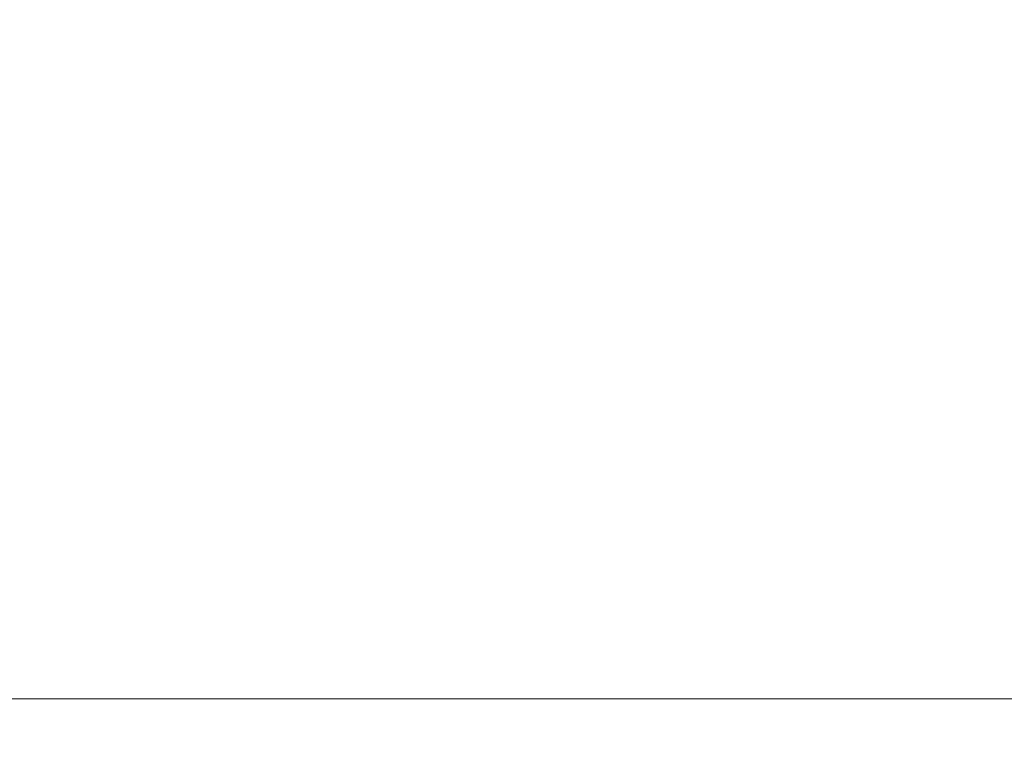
# Model space of a CAD drawing. Header units: inches. Extents: x -434 to -309, y 19 to 75.
# Tile 565 of 656: x -367.1 to -365.55, y 21.44 to 22.58. Entities that reach past the tile are written whole.
import ezdxf

# ---------------------------------------------------------------- set-up
doc = ezdxf.new("R2010")
doc.units = ezdxf.units.IN
doc.header["$MEASUREMENT"] = 0
doc.layers.add('A-FLOR-HRAL', color=1, linetype='Continuous', lineweight=9)
doc.layers.add('A-FLOR-STRS', color=2, linetype='Continuous', lineweight=9)

# ---------------------------------------------------------------- blocks, each defined once
blk = doc.blocks.new('Stair - Stairs-902674-_3D_')
at = {"layer": 'A-FLOR-STRS'}
mesh = blk.add_polyface(dxfattribs=at)
corners = [(-364.5081, 75.0116, 31.3043), (-376.5081, 75.0116, 31.3043), (-376.5081, 19.0116, 31.3043), (-364.5081, 19.0116, 31.3043)]
mesh.append_faces([[corners[k] for k in face] for face in [(2, 3, 0, 1)]])
mesh = blk.add_polyface(dxfattribs=at)
corners = [(-364.5081, 75.0116, 29.3043), (-364.5081, 19.0116, 29.3043), (-376.5081, 19.0116, 29.3043), (-376.5081, 75.0116, 29.3043)]
mesh.append_faces([[corners[k] for k in face] for face in [(2, 3, 0, 1)]])
blk = doc.blocks.new('Railing - Railing-1090966-_3D_')
at = {"layer": 'A-FLOR-HRAL'}
mesh = blk.add_polyface(dxfattribs=at)
corners = [(-431.5081, 24.5116, 46.3242), (-431.5081, 21.5116, 46.3242), (-310.5081, 21.5116, 103.7155), (-310.5081, 24.5116, 103.7155)]
mesh.append_faces([[corners[k] for k in face] for face in [(0, 1, 2, 3)]])
mesh = blk.add_polyface(dxfattribs=at)
corners = [(-431.5081, 21.5116, 44.1106), (-431.5081, 24.5116, 44.1106), (-310.5081, 24.5116, 101.5019), (-310.5081, 21.5116, 101.5019)]
mesh.append_faces([[corners[k] for k in face] for face in [(0, 1, 2, 3)]])
mesh = blk.add_polyface(dxfattribs=at)
corners = [(-431.5081, 21.5116, 46.3242), (-431.5081, 21.5116, 44.1106), (-310.5081, 21.5116, 101.5019), (-310.5081, 21.5116, 103.7155)]
mesh.append_faces([[corners[k] for k in face] for face in [(0, 1, 2, 3)]])

msp = doc.modelspace()

# ---------------------------------------------------------------- block references
at = {"layer": 'A-FLOR-HRAL'}
msp.add_blockref('Railing - Railing-1090966-_3D_', (0, 0), dxfattribs=at)
at = {"layer": 'A-FLOR-STRS'}
msp.add_blockref('Stair - Stairs-902674-_3D_', (0, 0), dxfattribs=at)

doc.saveas('drawing.dxf')
